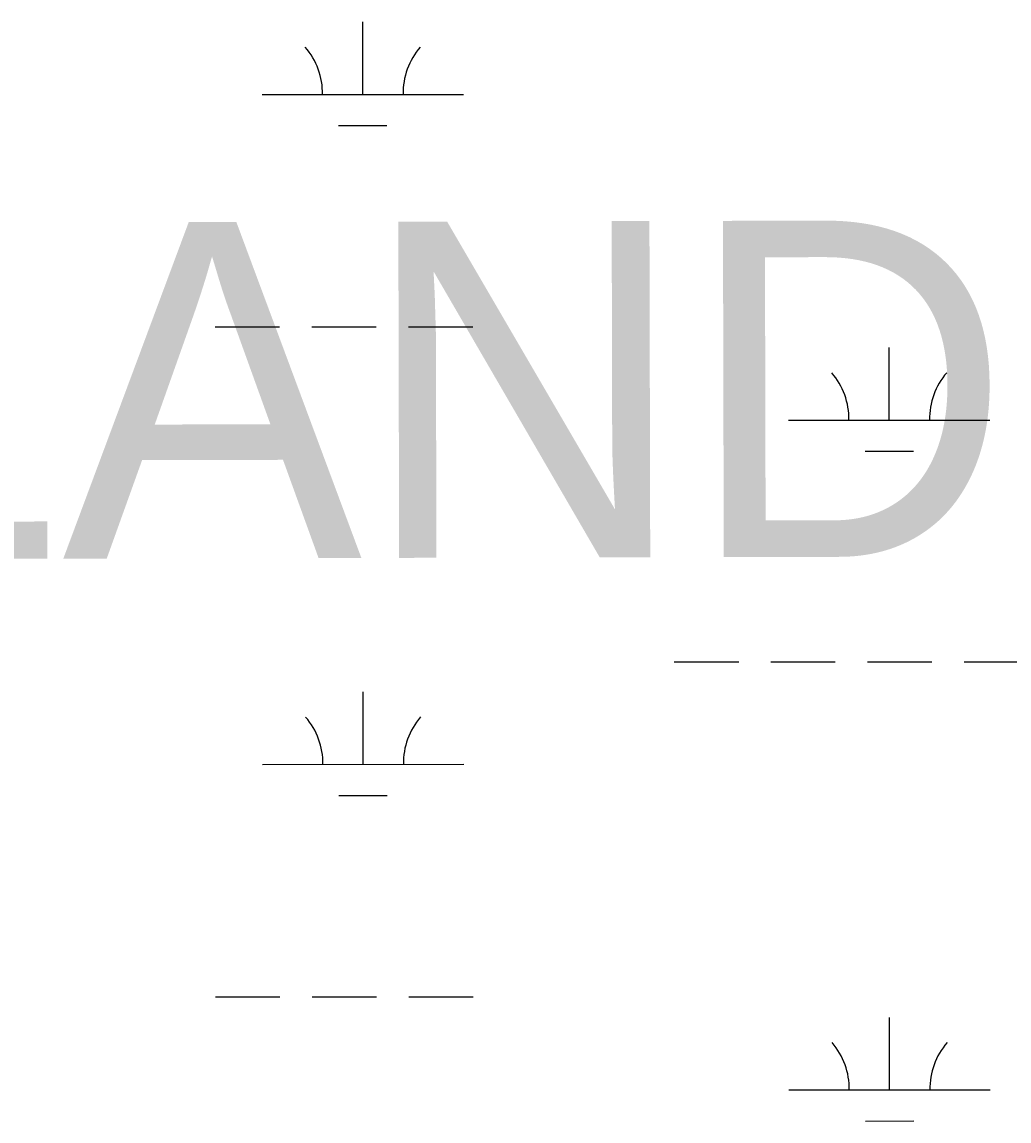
# Model space of a CAD drawing. Extents: x 3279314 to 3317160, y 734079 to 759431.
# Drawn here: x 3295044 to 3295534, y 756457 to 757003 of the extents above; entities that cross this region are included whole.
import ezdxf

# ---------------------------------------------------------------- set-up
doc = ezdxf.new("R2010")
doc.units = 0
doc.layers.add('V-TOPO-GNAM-IDEN', color=7, linetype='Continuous')
doc.layers.add('V-WETL-SWMP', color=7, linetype='Continuous')

msp = doc.modelspace()

# ---------------------------------------------------------------- linework, layer by layer
at = {"layer": 'V-WETL-SWMP'}
for p, q in [((3295213.05, 756966.9), (3295213.03, 757002.9)), ((3295163.05, 756966.88), (3295263.05, 756966.93)), ((3295201.05, 756951.47), (3295225.05, 756951.48)), ((3295187.7, 756851.46), (3295219.7, 756851.48)), ((3295235.7, 756851.48), (3295267.7, 756851.5)), ((3295139.7, 756851.43), (3295171.7, 756851.45)), ((3295474.56, 756805.17), (3295474.55, 756841.17)), ((3295424.56, 756805.15), (3295524.56, 756805.2)), ((3295462.57, 756789.74), (3295486.57, 756789.75)), ((3295367.78, 756685.05), (3295399.78, 756685.07)), ((3295415.78, 756685.07), (3295447.78, 756685.09)), ((3295463.78, 756685.1), (3295495.78, 756685.11)), ((3295511.78, 756685.12), (3295543.78, 756685.14)), ((3295213.22, 756634.23), (3295213.2, 756670.23)), ((3295163.22, 756634.2), (3295263.22, 756634.25)), ((3295201.22, 756618.79), (3295225.22, 756618.8)), ((3295139.87, 756518.76), (3295171.87, 756518.78)), ((3295187.87, 756518.78), (3295219.87, 756518.8)), ((3295235.87, 756518.81), (3295267.87, 756518.82)), ((3295474.73, 756472.5), (3295474.72, 756508.5)), ((3295424.73, 756472.47), (3295524.73, 756472.53)), ((3295462.74, 756457.06), (3295486.74, 756457.08))]:
    msp.add_line(p, q, dxfattribs=at)
for centre, start, end in [((3295157.8, 756967.35), 359.2573, 40.801), ((3295268.29, 756967.41), 139.2573, 180.801), ((3295419.32, 756805.62), 359.2573, 40.801), ((3295529.81, 756805.68), 139.2573, 180.801), ((3295157.97, 756634.68), 359.2573, 40.801), ((3295268.46, 756634.73), 139.2573, 180.801), ((3295419.49, 756472.95), 359.2573, 40.801), ((3295529.98, 756473), 139.2573, 180.801)]:
    msp.add_arc(centre, 35.25, start, end, dxfattribs=at)

# ---------------------------------------------------------------- texts
at = {"layer": 'V-TOPO-GNAM-IDEN'}
msp.add_text('ISLAND', height=167, rotation=0.1349, dxfattribs=at).set_placement((3294728.63, 756735.57))

doc.saveas('drawing.dxf')
